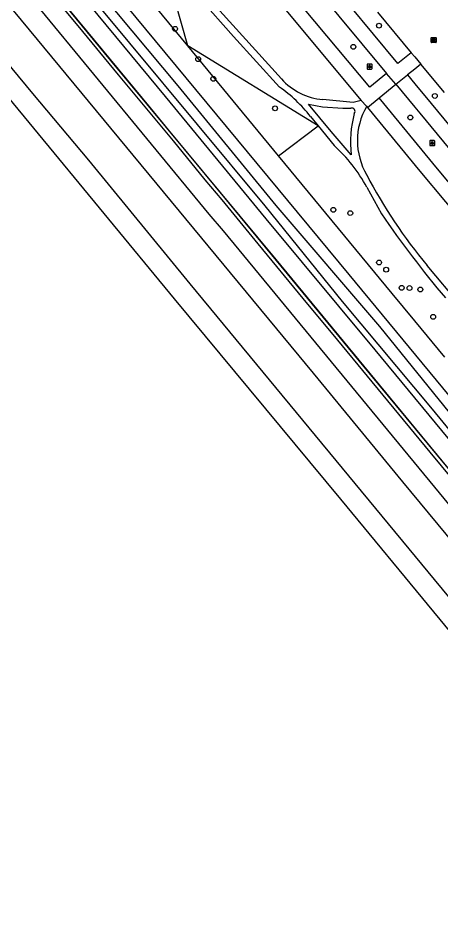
# Model space of a CAD drawing. Extents: x 159280 to 160375, y 384531 to 385872.
# Drawn here: x 159420.1 to 159505.3, y 384926 to 385108.5 of the extents above; entities that cross this region are included whole.
import ezdxf

# ---------------------------------------------------------------- set-up
doc = ezdxf.new("R2010")
doc.units = 0
for name, color, linetype in [('IMGEO_Boom', 7, 'Continuous'), ('IMGEO_Fietspad_open', 7, 'Continuous'), ('IMGEO_Geluidsscherm', 7, 'Continuous'), ('IMGEO_Grasland_overig', 7, 'Continuous'), ('IMGEO_Groenvoorziening', 7, 'Continuous'), ('IMGEO_Hek', 7, 'Continuous'), ('IMGEO_Lichtpunt', 7, 'Continuous'), ('IMGEO_Rijbaan_lokaal_open', 7, 'Continuous'), ('IMGEO_Rioolput', 7, 'Continuous'), ('IMGEO_Spoor', 7, 'Continuous'), ('IMGEO_Spoorbaan_halfverhard', 7, 'Continuous'), ('IMGEO_Struiken', 7, 'Continuous'), ('IMGEO_Voetpad_halfverhard', 7, 'Continuous')]:
    doc.layers.add(name, color=color, linetype=linetype)

msp = doc.modelspace()

# ---------------------------------------------------------------- linework, layer by layer
at = {"layer": 'IMGEO_Boom'}
for centre in [(159492.79, 385106.99), (159451.72, 385106.35), (159487.63, 385102.72), (159456.38, 385100.25), (159459.43, 385096.28), (159504.05, 385092.83), (159471.86, 385090.32), (159499.1, 385088.48), (159483.59, 385069.88), (159487.01, 385069.22), (159492.81, 385059.27), (159494.23, 385057.83), (159497.37, 385054.17), (159498.94, 385054.11), (159501.12, 385053.82), (159503.71, 385048.33)]:
    msp.add_circle(centre, 0.489, dxfattribs=at)
at = {"layer": 'IMGEO_Fietspad_open'}
for points in [[(159470.17, 385126.53), (159494.31, 385097.36)], [(159499.27, 385101.53), (159496.61, 385099.38), (159486.8, 385111.2)], [(159501.24, 385099.25), (159500, 385098.24), (159498.55, 385097.05)], [(159496.17, 385095.18), (159494.31, 385097.36)], [(159496.17, 385095.18), (159498.55, 385097.05)], [(159498.55, 385097.05), (159500, 385095.3), (159503.32, 385091.28), (159555.38, 385028.23), (159578.76, 385000), (159595.34, 384979.98), (159599.43, 384980.15)], [(159496.17, 385095.18), (159500, 385090.54), (159500.99, 385089.34), (159553.04, 385026.27), (159572.26, 385003.07), (159581.36, 384991.73), (159595.24, 384975.02)]]:
    msp.add_lwpolyline(points, dxfattribs=at)
at = {"layer": 'IMGEO_Geluidsscherm'}
msp.add_lwpolyline([(159382.41, 385168.45), (159383.95, 385166.39), (159390.05, 385159.27), (159397.61, 385149.9), (159413.02, 385131.15), (159425.4, 385116.19), (159440.26, 385098.19), (159446.68, 385090.46), (159450.34, 385085.98), (159461.67, 385072.31), (159488.83, 385039.41), (159500.15, 385025.7), (159508.59, 385015.47), (159537.44, 384980.6), (159552.13, 384962.79), (159555.99, 384958.13), (159568.18, 384943.49), (159573.96, 384936.54), (159594.63, 384912.02), (159606.86, 384897.48), (159622.93, 384878.76), (159628.44, 384872.29), (159643.87, 384854.24), (159656.91, 384838.98)], dxfattribs=at)
at = {"layer": 'IMGEO_Grasland_overig'}
msp.add_lwpolyline([(159322.04, 385241.07), (159323.31, 385239.73), (159380.55, 385170.24), (159391.36, 385157.31), (159438.71, 385099.97), (159472.03, 385059.89), (159508.59, 385015.47), (159566.11, 384946.16), (159595.75, 384910.89), (159628.44, 384872.29)], dxfattribs=at)
at = {"layer": 'IMGEO_Groenvoorziening'}
for points in [[(159454.31, 385102.91), (159445.64, 385133.52)], [(159480.55, 385086.79), (159454.31, 385102.91)], [(159472.55, 385080.78), (159480.55, 385086.79)]]:
    msp.add_lwpolyline(points, dxfattribs=at)
at = {"layer": 'IMGEO_Hek'}
for points in [[(159454.31, 385102.91), (159436.07, 385125.03)], [(159472.55, 385080.78), (159454.31, 385102.91)], [(159495.46, 385052.99), (159472.55, 385080.78)], [(159506.07, 385040.2), (159500, 385047.48), (159495.46, 385052.99)]]:
    msp.add_lwpolyline(points, dxfattribs=at)
at = {"layer": 'IMGEO_Lichtpunt'}
for p, q in [((159490.41, 385099.16), (159490.41, 385098.35)), ((159490.41, 385099.16), (159490.41, 385098.35)), ((159491.31, 385099.25), (159490.5, 385099.25)), ((159491.31, 385099.25), (159490.5, 385099.25)), ((159490.5, 385098.25), (159491.31, 385098.25)), ((159490.5, 385098.25), (159491.31, 385098.25)), ((159491.4, 385098.35), (159491.4, 385099.16)), ((159491.4, 385098.35), (159491.4, 385099.16)), ((159503.04, 385083.73), (159503.04, 385082.92)), ((159503.04, 385083.73), (159503.04, 385082.92)), ((159503.94, 385083.82), (159503.13, 385083.82)), ((159503.94, 385083.82), (159503.13, 385083.82)), ((159504.03, 385082.92), (159504.03, 385083.73)), ((159504.03, 385082.92), (159504.03, 385083.73)), ((159503.13, 385082.83), (159503.94, 385082.83)), ((159503.13, 385082.83), (159503.94, 385082.83))]:
    msp.add_line(p, q, dxfattribs=at)
for points in [[(159490.78, 385098.82), (159490.82, 385098.79), (159490.63, 385098.53), (159490.59, 385098.56), (159490.78, 385098.82)], [(159490.88, 385098.77), (159490.93, 385098.77), (159490.93, 385098.45), (159490.88, 385098.45), (159490.88, 385098.77)], [(159490.99, 385098.79), (159491.03, 385098.82), (159491.22, 385098.56), (159491.18, 385098.53), (159490.99, 385098.79)], [(159503.41, 385083.39), (159503.45, 385083.37), (159503.26, 385083.1), (159503.22, 385083.13), (159503.41, 385083.39)], [(159503.51, 385083.35), (159503.56, 385083.35), (159503.56, 385083.02), (159503.51, 385083.02), (159503.51, 385083.35)], [(159503.62, 385083.37), (159503.66, 385083.39), (159503.85, 385083.13), (159503.81, 385083.1), (159503.62, 385083.37)]]:
    msp.add_lwpolyline(points, dxfattribs=at)
for centre in [(159490.91, 385098.95), (159503.54, 385083.53)]:
    msp.add_circle(centre, 0.0994, dxfattribs=at)
for centre, start, end in [((159490.5, 385099.16), 90, 180), ((159490.5, 385099.16), 90, 180), ((159490.5, 385098.35), 180, 270), ((159490.5, 385098.35), 180, 270), ((159491.31, 385099.16), 0, 90), ((159491.31, 385099.16), 0, 90), ((159491.31, 385098.35), 270, 0), ((159491.31, 385098.35), 270, 360), ((159503.13, 385083.73), 90, 180), ((159503.13, 385083.73), 90, 180), ((159503.94, 385083.73), 0, 90), ((159503.94, 385083.73), 0, 90), ((159503.13, 385082.92), 180, 270), ((159503.13, 385082.92), 180, 270), ((159503.94, 385082.92), 270, 0), ((159503.94, 385082.92), 270, 360)]:
    msp.add_arc(centre, 0.0946, start, end, dxfattribs=at)
at = {"layer": 'IMGEO_Rijbaan_lokaal_open'}
for points in [[(159492.52, 385109.71), (159499.27, 385101.53)], [(159499.27, 385101.53), (159500, 385100.68), (159501.24, 385099.25)], [(159505.99, 385093.49), (159501.24, 385099.25)]]:
    msp.add_lwpolyline(points, dxfattribs=at)
at = {"layer": 'IMGEO_Rioolput'}
for p, q in [((159503.32, 385103.65), (159503.32, 385104.51)), ((159503.39, 385104.58), (159504.24, 385104.58)), ((159504.24, 385103.58), (159503.39, 385103.58)), ((159503.83, 385103.8), (159503.8, 385103.8)), ((159503.81, 385104.36), (159503.83, 385104.36)), ((159504.32, 385104.51), (159504.32, 385103.65))]:
    msp.add_line(p, q, dxfattribs=at)
for points in [[(159503.32, 385103.65), (159503.32, 385104.51)], [(159503.39, 385104.58), (159504.24, 385104.58)], [(159504.24, 385103.58), (159503.39, 385103.58)], [(159503.91, 385104.28), (159503.65, 385104.28), (159503.65, 385103.88)], [(159503.65, 385103.88), (159503.78, 385103.88), (159503.78, 385104.04), (159503.79, 385104.04)], [(159503.83, 385104.2), (159503.78, 385104.2), (159503.78, 385104.12)], [(159503.78, 385104.12), (159503.83, 385104.12)], [(159503.84, 385104.01), (159503.91, 385103.88), (159504.05, 385103.88), (159503.98, 385104.01)], [(159504.32, 385104.51), (159504.32, 385103.65)]]:
    msp.add_lwpolyline(points, dxfattribs=at)
for centre, radius, start, end in [((159503.39, 385104.5), 0.0765, 91.552, 178.448), ((159503.39, 385104.5), 0.0765, 91.552, 178.448), ((159503.39, 385103.66), 0.0765, 181.552, 268.448), ((159503.39, 385103.66), 0.0765, 181.552, 268.448), ((159503.79, 385103.99), 0.0533, 26.0293, 88.6989), ((159503.84, 385104.1), 0.0964, 77.0061, 93.1865), ((159503.81, 385104.31), 0.19, 274.7715, 282.9687), ((159503.85, 385104.16), 0.0378, 276.6634, 79.6772), ((159503.91, 385104.17), 0.109, 350.3612, 89.416), ((159503.9, 385104.17), 0.112, 277.5842, 350.9817), ((159503.89, 385103.95), 0.108, 29.5134, 73.7905), ((159504.24, 385104.5), 0.0765, 1.552, 88.448), ((159504.24, 385104.5), 0.0765, 1.552, 88.448), ((159504.24, 385103.66), 0.0765, 271.552, 358.448), ((159504.24, 385103.66), 0.0765, 271.552, 358.448)]:
    msp.add_arc(centre, radius, start, end, dxfattribs=at)
for centre, major_axis, ratio, start_param, end_param in [((159503.8, 385104.08), (-0.387, 0.002), 0.722429, 4.712389, 7.853982), ((159503.83, 385104.08), (-0.39, 0.002), 0.717154, 1.570796, 4.712389)]:
    msp.add_ellipse(centre, major_axis=major_axis, ratio=ratio, start_param=start_param, end_param=end_param, dxfattribs=at)
at = {"layer": 'IMGEO_Spoor'}
for points in [[(159301.5, 385259.21), (159350.26, 385200.1), (159400.35, 385139.58), (159458.51, 385069.02), (159461.41, 385065.66), (159537.08, 384973.84), (159556.87, 384949.96), (159594.94, 384904.52), (159629.13, 384864.41), (159796.42, 384670.31), (159828.84, 384632.4), (159847.17, 384610.66), (159881.17, 384569.85), (159890.02, 384559.09)], [(159298.2, 385256.49), (159411.66, 385119.07), (159479.57, 385036.95), (159497.52, 385015.09), (159547.98, 384954.12), (159574.62, 384922.08), (159600.31, 384891.72), (159624.47, 384863.39), (159693.93, 384782.64), (159798.95, 384660.88), (159851.36, 384599.29), (159887.06, 384556.42)], [(159292.27, 385251.59), (159303.6, 385237.88), (159381.29, 385143.78), (159423.02, 385093.32), (159434.25, 385079.86), (159454.7, 385054.97), (159609.41, 384867.73), (159645.77, 384823.98), (159681.18, 384781.71), (159706.75, 384751.73), (159755.58, 384694.84), (159880.09, 384550.14)], [(159288.97, 385248.86), (159394.81, 385120.77), (159451.56, 385051.93), (159485.01, 385011.6), (159559.99, 384920.75), (159634.68, 384830.53), (159669.93, 384788.54), (159680.14, 384776.23), (159725.39, 384723.21), (159772.58, 384668.35), (159876.93, 384547.28)]]:
    msp.add_lwpolyline(points, dxfattribs=at)
at = {"layer": 'IMGEO_Spoorbaan_halfverhard'}
msp.add_lwpolyline([(159509.93, 385012.81), (159503.11, 385021.05), (159490.51, 385036.39), (159484.52, 385043.62), (159477.53, 385052.04), (159468.44, 385063.05), (159461.18, 385071.9), (159457.81, 385075.91), (159451.41, 385083.77), (159440.32, 385097.06), (159432.22, 385106.95), (159423.77, 385117.14)], dxfattribs=at)
at = {"layer": 'IMGEO_Struiken'}
for points in [[(159329.55, 385245.94), (159335.55, 385239.25), (159354.13, 385216.59), (159386.58, 385177.43), (159433.38, 385121.29), (159486.75, 385056.86), (159552.92, 384976.72), (159608.51, 384909.98), (159641.03, 384871.47), (159654.4, 384855.89), (159684.96, 384820.57), (159715.14, 384785.36)], [(159325.89, 385244.19), (159327.75, 385242.17), (159353.46, 385211.38), (159428.9, 385119.92), (159469.82, 385070.67), (159485.41, 385051.41), (159503.49, 385029.68), (159535.64, 384990.47), (159570.61, 384948.55), (159594.49, 384919.64), (159625.22, 384883.6), (159647.74, 384857.42), (159673.39, 384827.37), (159696.86, 384800.16), (159711.85, 384782.57)], [(159713.55, 384784.03), (159606.28, 384909.53), (159567.52, 384955.83), (159530.21, 385000.77), (159512.46, 385022.29), (159492.94, 385046.36), (159472.07, 385070.74), (159452.36, 385094.84), (159436.91, 385113.42), (159386.61, 385174.22), (159348.79, 385219.73), (159334.2, 385236.72), (159327.99, 385244.68)], [(159710.99, 384781.81), (159697.31, 384797.77), (159679.06, 384818.42), (159657.5, 384844.07), (159636.21, 384868.89), (159601, 384910.23), (159554.41, 384966.14), (159492, 385041.67), (159470.05, 385068.06), (159449.8, 385092.72), (159353.19, 385209.44), (159324.94, 385243.41)], [(159454.31, 385102.91), (159436.07, 385125.03)], [(159472.55, 385080.78), (159454.31, 385102.91)], [(159506.07, 385040.2), (159500, 385047.48), (159495.46, 385052.99), (159472.55, 385080.78)]]:
    msp.add_lwpolyline(points, dxfattribs=at)
at = {"layer": 'IMGEO_Voetpad_halfverhard'}
for points in [[(159440.53, 385150.68), (159453.91, 385134.35), (159462.3, 385124.25), (159489.19, 385091.93)], [(159494.31, 385097.36), (159490.96, 385094.59), (159466.72, 385123.64), (159470.17, 385126.53)], [(159473.15, 385096.27), (159458.15, 385112.94)], [(159456.68, 385112.51), (159463.49, 385104.81), (159472.74, 385094.62)], [(159492.85, 385092.45), (159496.17, 385095.18)], [(159487.21, 385080.97), (159483.16, 385085.66), (159478.63, 385091.16), (159481.41, 385090.6), (159485.53, 385090.36), (159487.12, 385090.37)], [(159489.19, 385091.93), (159487.57, 385091.48), (159481.47, 385092.08)], [(159489.19, 385091.93), (159490.31, 385090.74)], [(159490.49, 385090.52), (159492.85, 385092.45)], [(159608.89, 384958.56), (159607.34, 384953.94), (159588.01, 384977.22), (159581.19, 384985.67), (159550.05, 385023.32), (159526.06, 385052.48), (159504.61, 385078.11), (159492.85, 385092.45)], [(159490.31, 385090.74), (159490.49, 385090.52)], [(159490.49, 385090.52), (159501.01, 385077.69), (159516.52, 385059.14), (159548.14, 385020.51), (159580.09, 384981.7)], [(159479, 385088.7), (159480.55, 385086.79)], [(159480.55, 385086.79), (159483.76, 385082.83)], [(159490.33, 385074.46), (159493.29, 385069.09)], [(159554.72, 384994.74), (159549.49, 385001.51), (159536.12, 385017.95), (159528.88, 385027.58), (159520.62, 385038.05), (159509.14, 385050.71), (159502.48, 385058.66)]]:
    msp.add_lwpolyline(points, dxfattribs=at)
for centre, radius, start, end in [((159482.68, 385104.86), 12.83, 222.0377, 264.5901), ((159456.34, 385071.03), 28.72, 37.9475, 55.2027), ((159509.72, 385083.49), 22.66, 165.1389, 186.3919), ((159487.28, 385089.71), 0.684, 322.9882, 103.7753), ((159502.09, 385083.83), 13.65, 149.6113, 210.5295), ((159463.03, 385059.82), 30.97, 28.1961, 47.9799), ((159584.98, 385126.79), 106.99, 207.7965, 219.5517), ((159663.46, 385185), 205.9, 214.2598, 220.1959)]:
    msp.add_arc(centre, radius, start, end, dxfattribs=at)

doc.saveas('drawing.dxf')
